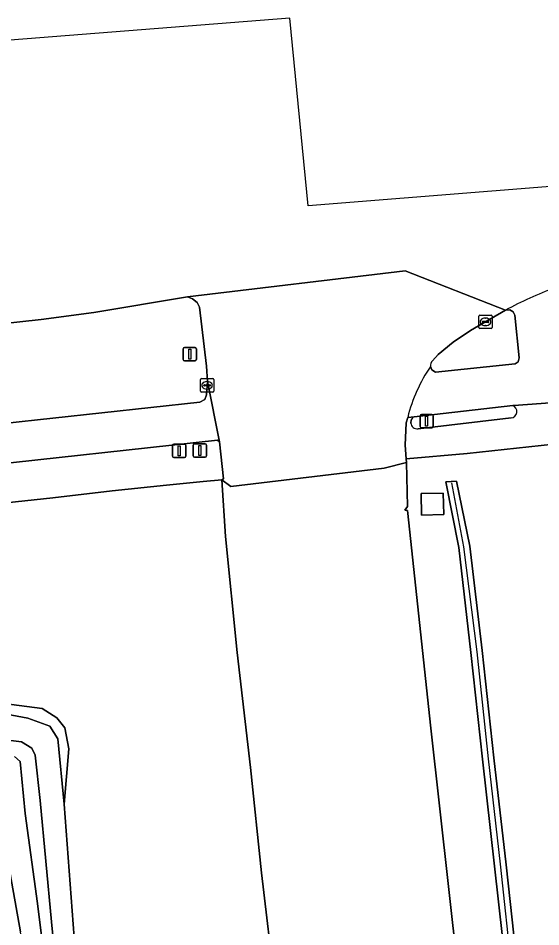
# Model space of a CAD drawing. Extents: x 157648 to 158502, y 379212 to 380938.
# Drawn here: x 158010.4 to 158049.4, y 380827.8 to 380895.6 of the extents above; entities that cross this region are included whole.
import ezdxf

# ---------------------------------------------------------------- set-up
doc = ezdxf.new("R2010")
doc.units = 0
for name, color, linetype in [('IMGEO_Berm_groen', 7, 'Continuous'), ('IMGEO_Drukknoppaal', 7, 'Continuous'), ('IMGEO_Fietspad_gesloten', 7, 'Continuous'), ('IMGEO_Geluidsscherm', 7, 'Continuous'), ('IMGEO_Grasland_overig', 7, 'Continuous'), ('IMGEO_Kolk', 7, 'Continuous'), ('IMGEO_Lichtmast', 7, 'Continuous'), ('IMGEO_Muur', 7, 'Continuous'), ('IMGEO_Oever', 7, 'Continuous'), ('IMGEO_Rijbaan_autoweg', 7, 'Continuous'), ('IMGEO_Rijbaan_regionaal_gesloten', 7, 'Continuous'), ('IMGEO_Terreindeel_gesloten', 7, 'Continuous'), ('IMGEO_Verkeerseiland_open', 7, 'Continuous'), ('IMGEO_Verkeersregelinstallatiepaal', 7, 'Continuous'), ('IMGEO_Voetpad_open', 7, 'Continuous'), ('IMGEO_Waterloop', 7, 'Continuous')]:
    doc.layers.add(name, color=color, linetype=linetype)

msp = doc.modelspace()

# ---------------------------------------------------------------- linework, layer by layer
at = {"layer": 'IMGEO_Berm_groen'}
for points in [[(158005.606, 380864.956), (158023.928, 380866.959), (158024.288, 380867.141), (158024.421, 380867.497), (158024.481, 380868.49), (158024.43, 380869.644), (158023.9, 380874.044), (158023.718, 380874.395), (158023.373, 380874.668), (158022.999, 380874.809), (158016.017, 380873.638), (158012.082, 380873.112), (158004.097, 380872.247)], [(158050.301, 380863.802), (158043.877, 380863.111), (158039.322, 380862.715), (158039.329, 380862.435), (158039.405, 380859.151), (158039.216, 380858.88), (158039.411, 380858.862), (158041.154, 380842.612), (158043.139, 380824.795)], [(158029.538, 380823.222), (158028.514, 380831.821), (158027.698, 380839.677), (158026.709, 380848.27), (158025.831, 380856.928), (158025.566, 380861.152), (158024.169, 380861.037), (158021.44, 380860.757), (158017.369, 380860.33), (158012.951, 380859.817), (158008.758, 380859.349)], [(158046.793, 380824.341), (158045.896, 380832.319), (158045.019, 380840.297), (158044.143, 380848.276), (158043.232, 380856.108), (158042.265, 380861.008), (158043.072, 380861.065), (158044.058, 380856.207), (158044.988, 380848.418), (158045.866, 380840.398), (158046.764, 380832.42), (158047.64, 380824.441)], [(158009.876, 380844.388), (158012.167, 380844.087), (158013.249, 380843.383), (158013.843, 380842.638), (158014.141, 380841.075), (158013.8, 380836.96), (158015.153, 380819.045), (158016.716, 380804.423), (158018.851, 380786.421), (158020.566, 380769.467), (158022.174, 380752.179), (158023.367, 380734.994), (158023.893, 380718.886), (158023.887, 380718.345), (158023.917, 380717.834), (158024.132, 380706.171), (158024.104, 380701.613), (158024.45, 380701.26), (158025.383, 380701.431), (158025.615, 380701.345), (158022.775, 380693.638), (158022.55, 380693.721), (158015.46, 380693.463), (158009.613, 380692.978)], [(158003.744, 380699.857), (158012.304, 380701.13), (158018.538, 380701.264), (158020.765, 380701.042), (158021.155, 380701.472), (158021.293, 380704.598), (158021.451, 380717.689), (158021.422, 380718.2), (158021.36, 380722.049), (158021.03, 380738.371), (158020.101, 380750.889), (158019.284, 380758.527), (158018.088, 380767.213), (158015.482, 380787.327), (158013.425, 380804.553), (158011.744, 380819.087), (158010.53, 380827.424), (158008.66, 380837.904)]]:
    msp.add_lwpolyline(points, dxfattribs=at)
msp.add_lwpolyline([(158042.086, 380860.164), (158042.125, 380858.562), (158040.465, 380858.522), (158040.426, 380860.124)], close=True, dxfattribs=at)
at = {"layer": 'IMGEO_Drukknoppaal'}
for p, q in [((158021.881, 380862.915), (158021.881, 380863.715)), ((158021.881, 380863.715), (158021.881, 380862.915)), ((158021.981, 380863.815), (158022.771, 380863.815)), ((158022.771, 380863.815), (158021.981, 380863.815)), ((158022.871, 380863.715), (158022.871, 380862.915)), ((158022.871, 380862.915), (158022.871, 380863.715)), ((158022.771, 380862.815), (158021.981, 380862.815)), ((158021.981, 380862.815), (158022.771, 380862.815))]:
    msp.add_line(p, q, dxfattribs=at)
msp.add_lwpolyline([(158022.301, 380863.69), (158022.451, 380863.69), (158022.451, 380862.94), (158022.301, 380862.94), (158022.301, 380863.69)], dxfattribs=at)
for centre, start, end in [((158021.981, 380863.715), 90, 180), ((158021.981, 380863.715), 90, 180), ((158022.771, 380863.715), 0, 90), ((158022.771, 380863.715), 360, 90), ((158021.981, 380862.915), 180, 270), ((158021.981, 380862.915), 180, 270), ((158022.771, 380862.915), 270, 0), ((158022.771, 380862.915), 270, 0)]:
    msp.add_arc(centre, 0.1, start, end, dxfattribs=at)
at = {"layer": 'IMGEO_Fietspad_gesloten'}
for points in [[(158046.731, 380873.813), (158047.055, 380873.828), (158047.289, 380873.68), (158047.423, 380873.432), (158047.74, 380870.267), (158047.666, 380869.966), (158047.436, 380869.807), (158041.508, 380869.182), (158041.228, 380869.371), (158041.138, 380869.621)], [(158006.587, 380862.072), (158025.231, 380864.115), (158025.386, 380864), (158024.481, 380868.49), (158024.421, 380867.497), (158024.288, 380867.141), (158023.928, 380866.959), (158005.606, 380864.956)], [(158039.429, 380865.812), (158039.9, 380865.865), (158047.273, 380866.7), (158047.359, 380866.71), (158051.071, 380866.963), (158055.358, 380867.076), (158063.44, 380866.948), (158064.697, 380866.859), (158067.447, 380866.663), (158067.761, 380866.627), (158069.833, 380866.393), (158072.835, 380866.05), (158077.671, 380865.297), (158077.813, 380865.268), (158079.105, 380865.074), (158080.704, 380864.833), (158088.748, 380864.379), (158096.087, 380864.409), (158104.631, 380865.308), (158112.29, 380866.807)]]:
    msp.add_lwpolyline(points, dxfattribs=at)
for centre, radius, start, end in [((158060.903, 380847.435), 29.944, 110.54802, 118.24791), ((158051.098, 380862.865), 12.035, 145.84731, 165.82361)]:
    msp.add_arc(centre, radius, start, end, dxfattribs=at)
at = {"layer": 'IMGEO_Geluidsscherm'}
msp.add_lwpolyline([(158048.151, 380816.397), (158047.212, 380824.373), (158046.351, 380832.477), (158045.459, 380840.33), (158044.604, 380848.31), (158043.629, 380856.16), (158042.709, 380860.938)], dxfattribs=at)
at = {"layer": 'IMGEO_Grasland_overig'}
msp.add_lwpolyline([(158013.8, 380836.96), (158014.141, 380841.075), (158013.843, 380842.638), (158013.249, 380843.383), (158012.167, 380844.087), (158009.876, 380844.388), (158001.957, 380845.19), (157993.651, 380846.009), (157987.822, 380846.694), (157983.801, 380847.285), (157979.753, 380848.103), (157984.076, 380846.614), (157993.701, 380845.293), (158000.525, 380844.688), (158008.393, 380843.866), (158011.095, 380843.374), (158012.717, 380842.763), (158013.337, 380841.827)], close=True, dxfattribs=at)
at = {"layer": 'IMGEO_Kolk'}
for p, q in [((158044.732, 380872.511), (158044.732, 380873.363)), ((158044.807, 380873.437), (158045.659, 380873.437)), ((158044.991, 380872.931), (158044.991, 380872.943)), ((158045.429, 380872.894), (158045.031, 380872.894)), ((158045.034, 380872.98), (158045.432, 380872.98)), ((158045.22, 380873.217), (158045.245, 380873.217)), ((158045.475, 380872.943), (158045.475, 380872.931)), ((158045.733, 380873.363), (158045.733, 380872.511)), ((158045.659, 380872.437), (158044.807, 380872.437)), ((158045.243, 380872.657), (158045.218, 380872.657)), ((158023.963, 380867.78), (158023.963, 380868.632)), ((158024.038, 380868.706), (158024.89, 380868.706)), ((158024.222, 380868.2), (158024.222, 380868.212)), ((158024.66, 380868.163), (158024.262, 380868.163)), ((158024.265, 380868.249), (158024.663, 380868.249)), ((158024.451, 380868.486), (158024.476, 380868.486)), ((158024.706, 380868.212), (158024.706, 380868.2)), ((158024.964, 380868.632), (158024.964, 380867.78)), ((158024.89, 380867.706), (158024.038, 380867.706)), ((158024.474, 380867.926), (158024.449, 380867.926))]:
    msp.add_line(p, q, dxfattribs=at)
for points in [[(158044.732, 380872.511), (158044.732, 380873.363)], [(158044.807, 380873.437), (158045.659, 380873.437)], [(158045.733, 380873.363), (158045.733, 380872.511)], [(158045.659, 380872.437), (158044.807, 380872.437)], [(158023.963, 380867.78), (158023.963, 380868.632)], [(158024.038, 380868.706), (158024.89, 380868.706)], [(158024.964, 380868.632), (158024.964, 380867.78)], [(158024.89, 380867.706), (158024.038, 380867.706)]]:
    msp.add_lwpolyline(points, dxfattribs=at)
for centre, radius, start, end in [((158044.809, 380873.361), 0.0765, 91.55205, 178.44795), ((158044.809, 380873.361), 0.0765, 91.55205, 178.44795), ((158045.031, 380872.94), 0.0403, 85.87752, 175.75265), ((158045.028, 380872.93), 0.0366, 178.93798, 274.71019), ((158045.432, 380872.937), 0.043, 264.86636, 352.45326), ((158045.436, 380872.942), 0.0386, 1.73085, 96.63898), ((158045.657, 380873.361), 0.0765, 1.55205, 88.44795), ((158045.657, 380873.361), 0.0765, 1.55205, 88.44795), ((158044.809, 380872.513), 0.0765, 181.55205, 268.44795), ((158044.809, 380872.513), 0.0765, 181.55205, 268.44795), ((158045.657, 380872.513), 0.0765, 271.55205, 358.44795), ((158045.657, 380872.513), 0.0765, 271.55205, 358.44795), ((158024.04, 380868.63), 0.0765, 91.55205, 178.44795), ((158024.04, 380868.63), 0.0765, 91.55205, 178.44795), ((158024.262, 380868.209), 0.0403, 85.87752, 175.75265), ((158024.259, 380868.199), 0.0366, 178.93798, 274.71019), ((158024.663, 380868.206), 0.043, 264.86636, 352.45326), ((158024.667, 380868.211), 0.0386, 1.73085, 96.63898), ((158024.888, 380868.63), 0.0765, 1.55205, 88.44795), ((158024.888, 380868.63), 0.0765, 1.55205, 88.44795), ((158024.04, 380867.782), 0.0765, 181.55205, 268.44795), ((158024.04, 380867.782), 0.0765, 181.55205, 268.44795), ((158024.888, 380867.782), 0.0765, 271.55205, 358.44795), ((158024.888, 380867.782), 0.0765, 271.55205, 358.44795)]:
    msp.add_arc(centre, radius, start, end, dxfattribs=at)
for centre, major_axis, ratio, start_param, end_param in [((158045.219, 380872.937), (-0.387, 0.002), 0.722429, 4.712389, 7.853982), ((158045.244, 380872.937), (-0.39, 0.002), 0.717154, 1.570796, 4.712389), ((158024.45, 380868.206), (-0.387, 0.002), 0.722429, 4.712389, 7.853982), ((158024.475, 380868.206), (-0.39, 0.002), 0.717154, 1.570796, 4.712389)]:
    msp.add_ellipse(centre, major_axis=major_axis, ratio=ratio, start_param=start_param, end_param=end_param, dxfattribs=at)
at = {"layer": 'IMGEO_Lichtmast'}
for p, q in [((158022.67, 380870.129), (158022.67, 380870.929)), ((158022.67, 380870.929), (158022.67, 380870.129)), ((158022.77, 380871.029), (158023.56, 380871.029)), ((158023.56, 380871.029), (158022.77, 380871.029)), ((158023.66, 380870.929), (158023.66, 380870.129)), ((158023.66, 380870.129), (158023.66, 380870.929)), ((158023.56, 380870.029), (158022.77, 380870.029)), ((158022.77, 380870.029), (158023.56, 380870.029))]:
    msp.add_line(p, q, dxfattribs=at)
msp.add_lwpolyline([(158023.09, 380870.904), (158023.24, 380870.904), (158023.24, 380870.154), (158023.09, 380870.154), (158023.09, 380870.904)], dxfattribs=at)
for centre, start, end in [((158022.77, 380870.929), 90, 180), ((158022.77, 380870.929), 90, 180), ((158023.56, 380870.929), 0, 90), ((158023.56, 380870.929), 360, 90), ((158022.77, 380870.129), 180, 270), ((158022.77, 380870.129), 180, 270), ((158023.56, 380870.129), 270, 0), ((158023.56, 380870.129), 270, 0)]:
    msp.add_arc(centre, 0.1, start, end, dxfattribs=at)
at = {"layer": 'IMGEO_Muur'}
msp.add_lwpolyline([(158047.64, 380824.441), (158046.764, 380832.42), (158045.866, 380840.398), (158044.988, 380848.418), (158044.058, 380856.207), (158043.072, 380861.065), (158042.265, 380861.008), (158043.232, 380856.108), (158044.143, 380848.276), (158045.019, 380840.297), (158045.896, 380832.319), (158046.793, 380824.341)], dxfattribs=at)
at = {"layer": 'IMGEO_Oever'}
for points in [[(158015.153, 380819.045), (158013.8, 380836.96), (158013.337, 380841.827), (158012.717, 380842.763), (158011.095, 380843.374), (158008.393, 380843.866)], [(158005.402, 380842.243), (158010.616, 380841.592), (158011.382, 380841.118), (158011.624, 380840.604), (158012.003, 380837.231), (158012.855, 380828.159), (158013.727, 380819.255)], [(158012.583, 380823.308), (158011.805, 380829.536), (158010.9, 380836.266), (158010.507, 380840.138), (158010.105, 380840.505)], [(158008.66, 380837.904), (158010.53, 380827.424)]]:
    msp.add_lwpolyline(points, dxfattribs=at)
at = {"layer": 'IMGEO_Rijbaan_autoweg'}
msp.add_lwpolyline([(158043.139, 380824.795), (158041.154, 380842.612), (158039.411, 380858.862), (158039.216, 380858.88), (158039.405, 380859.151), (158039.329, 380862.435), (158037.678, 380862.029), (158026.245, 380860.661), (158025.566, 380861.152), (158025.831, 380856.928), (158026.709, 380848.27), (158027.698, 380839.677), (158028.514, 380831.821), (158029.538, 380823.222)], dxfattribs=at)
at = {"layer": 'IMGEO_Rijbaan_regionaal_gesloten'}
for points in [[(158030.635, 380895.602), (157994.262, 380892.73)], [(158050.393, 380875.474), (158053.104, 380876.743), (158054.125, 380877.025), (158053.515, 380880.054), (158053.03, 380882.465), (158052.871, 380883.253), (158031.999, 380881.59), (158030.635, 380895.602)], [(158004.097, 380872.247), (158012.082, 380873.112), (158016.017, 380873.638), (158022.999, 380874.809), (158039.241, 380876.745), (158046.731, 380873.813)], [(158041.268, 380870.039), (158041.703, 380870.496), (158042.818, 380871.413), (158044.12, 380872.286), (158046.731, 380873.813), (158039.241, 380876.745), (158022.999, 380874.809), (158023.373, 380874.668), (158023.718, 380874.395), (158023.9, 380874.044), (158024.43, 380869.644), (158024.481, 380868.49), (158025.386, 380864), (158025.693, 380861.237), (158025.566, 380861.152), (158026.245, 380860.661), (158037.678, 380862.029), (158039.329, 380862.435), (158039.322, 380862.715), (158039.25, 380863.737), (158039.324, 380865.404), (158039.429, 380865.812)]]:
    msp.add_lwpolyline(points, dxfattribs=at)
for centre, radius, start, end in [((158060.903, 380847.435), 29.944, 110.54802, 118.24791), ((158051.098, 380862.865), 12.035, 145.84731, 165.82361), ((158041.625, 380869.699), 0.493, 136.36995, 189.07816)]:
    msp.add_arc(centre, radius, start, end, dxfattribs=at)
at = {"layer": 'IMGEO_Terreindeel_gesloten'}
msp.add_lwpolyline([(158042.086, 380860.164), (158040.426, 380860.124), (158040.465, 380858.522), (158042.125, 380858.562)], close=True, dxfattribs=at)
at = {"layer": 'IMGEO_Verkeerseiland_open'}
for points in [[(158041.138, 380869.621), (158041.228, 380869.371), (158041.508, 380869.182), (158047.436, 380869.807), (158047.666, 380869.966), (158047.74, 380870.267), (158047.423, 380873.432), (158047.289, 380873.68), (158047.055, 380873.828), (158046.731, 380873.813)], [(158046.731, 380873.813), (158044.12, 380872.286), (158042.818, 380871.413), (158041.703, 380870.496), (158041.268, 380870.039)], [(158047.273, 380866.7), (158039.9, 380865.865)], [(158039.698, 380865.64), (158039.66, 380865.389)], [(158040.2, 380864.961), (158047.139, 380865.77)]]:
    msp.add_lwpolyline(points, dxfattribs=at)
for centre, radius, start, end in [((158041.625, 380869.699), 0.493, 136.36995, 189.07816), ((158047.084, 380866.253), 0.486, 276.45558, 67.14624), ((158040.138, 380865.448), 0.48, 119.73478, 156.43164), ((158040.143, 380865.444), 0.486, 186.50064, 276.69919)]:
    msp.add_arc(centre, radius, start, end, dxfattribs=at)
at = {"layer": 'IMGEO_Verkeersregelinstallatiepaal'}
for p, q in [((158040.348, 380865.125), (158040.348, 380865.925)), ((158040.348, 380865.925), (158040.348, 380865.125)), ((158040.448, 380866.025), (158041.238, 380866.025)), ((158041.238, 380866.025), (158040.448, 380866.025)), ((158041.338, 380865.925), (158041.338, 380865.125)), ((158041.338, 380865.125), (158041.338, 380865.925)), ((158041.238, 380865.025), (158040.448, 380865.025)), ((158040.448, 380865.025), (158041.238, 380865.025)), ((158023.426, 380862.944), (158023.426, 380863.744)), ((158023.426, 380863.744), (158023.426, 380862.944)), ((158023.526, 380863.844), (158024.316, 380863.844)), ((158024.316, 380863.844), (158023.526, 380863.844)), ((158024.416, 380863.744), (158024.416, 380862.944)), ((158024.416, 380862.944), (158024.416, 380863.744)), ((158024.316, 380862.844), (158023.526, 380862.844)), ((158023.526, 380862.844), (158024.316, 380862.844))]:
    msp.add_line(p, q, dxfattribs=at)
for points in [[(158040.768, 380865.9), (158040.918, 380865.9), (158040.918, 380865.15), (158040.768, 380865.15), (158040.768, 380865.9)], [(158023.846, 380863.719), (158023.996, 380863.719), (158023.996, 380862.969), (158023.846, 380862.969), (158023.846, 380863.719)]]:
    msp.add_lwpolyline(points, dxfattribs=at)
for centre, start, end in [((158040.448, 380865.925), 90, 180), ((158040.448, 380865.925), 90, 180), ((158041.238, 380865.925), 0, 90), ((158041.238, 380865.925), 360, 90), ((158040.448, 380865.125), 180, 270), ((158040.448, 380865.125), 180, 270), ((158041.238, 380865.125), 270, 0), ((158041.238, 380865.125), 270, 0), ((158023.526, 380863.744), 90, 180), ((158023.526, 380863.744), 90, 180), ((158024.316, 380863.744), 0, 90), ((158024.316, 380863.744), 360, 90), ((158023.526, 380862.944), 180, 270), ((158023.526, 380862.944), 180, 270), ((158024.316, 380862.944), 270, 0), ((158024.316, 380862.944), 270, 0)]:
    msp.add_arc(centre, 0.1, start, end, dxfattribs=at)
at = {"layer": 'IMGEO_Voetpad_open'}
for points in [[(158051.071, 380866.963), (158047.359, 380866.71), (158047.273, 380866.7)], [(158039.9, 380865.865), (158039.429, 380865.812), (158039.324, 380865.404), (158039.25, 380863.737), (158039.322, 380862.715), (158043.877, 380863.111), (158050.301, 380863.802)], [(158039.66, 380865.389), (158039.698, 380865.64)], [(158047.139, 380865.77), (158040.2, 380864.961)], [(158008.758, 380859.349), (158012.951, 380859.817), (158017.369, 380860.33), (158021.44, 380860.757), (158024.169, 380861.037), (158025.566, 380861.152), (158025.693, 380861.237), (158025.386, 380864), (158025.231, 380864.115), (158006.587, 380862.072)]]:
    msp.add_lwpolyline(points, dxfattribs=at)
for centre, radius, start, end in [((158047.084, 380866.253), 0.486, 276.45558, 67.14624), ((158040.138, 380865.448), 0.48, 119.73478, 156.43164), ((158040.143, 380865.444), 0.486, 186.50064, 276.69919)]:
    msp.add_arc(centre, radius, start, end, dxfattribs=at)
at = {"layer": 'IMGEO_Waterloop'}
for points in [[(158013.727, 380819.255), (158012.855, 380828.159), (158012.003, 380837.231), (158011.624, 380840.604), (158011.382, 380841.118), (158010.616, 380841.592), (158005.402, 380842.243)], [(158010.105, 380840.505), (158010.507, 380840.138), (158010.9, 380836.266), (158011.805, 380829.536), (158012.583, 380823.308)]]:
    msp.add_lwpolyline(points, dxfattribs=at)

doc.saveas('drawing.dxf')
